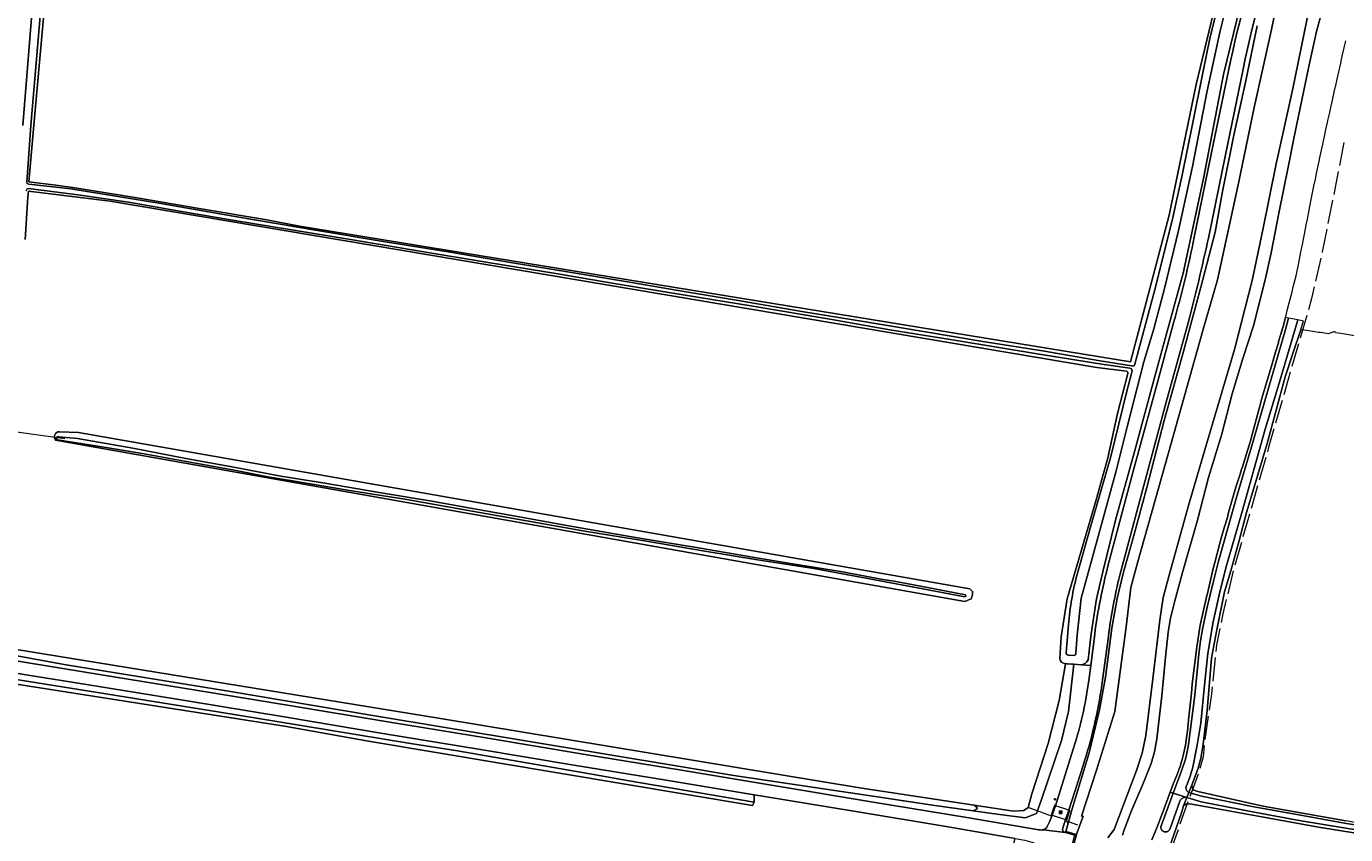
# Model space of a CAD drawing. Header units: metres. Extents: x 149984 to 156489, y 469398 to 478068.
# Tile 630 of 656: x 155275 to 155610, y 470886 to 471091. Entities that reach past the tile are written whole.
import ezdxf
from ezdxf.enums import TextEntityAlignment as Align

# ---------------------------------------------------------------- set-up
doc = ezdxf.new("R2010")
doc.units = ezdxf.units.M
doc.header["$LTSCALE"] = 0.75
doc.linetypes.add('IE-TERREINAFSCHEIDING-SO', pattern=[10, 8, -2])
for name, color, linetype, lineweight in [('B-WE-GR-BOUWLAND-GV', 252, 'Continuous', 13), ('B-WE-GR-GRAS-GV', 252, 'Continuous', 13), ('B-WE-IE-MEUBILAIR-S', 252, 'Continuous', 25), ('B-WE-IE-MEUBILAIR_WEGMEUBILAIR-GV', 252, 'Continuous', 18), ('B-WE-IE-MEUBILAIR_WEGMEUBILAIR-S', 252, 'Continuous', 25), ('B-WE-IE-TERREINAFSCHEIDING-G', 252, 'IE-TERREINAFSCHEIDING-SO', 18), ('B-WE-IE-TERREINAFSCHEIDING_KUNSTMATIG_HEKWERK-G', 252, 'IE-TERREINAFSCHEIDING_KUNSTMATIG-SO', 18), ('B-WE-KW-KUNSTWERK_DUIKER-G', 6, 'Continuous', 18), ('B-WE-OG-TERREIN_OEVER-GV', 252, 'Continuous', 18), ('B-WE-OG-WATER-GV', 252, 'Continuous', 18), ('B-WE-OG-WATER_SLOOT-GV', 252, 'Continuous', 18), ('B-WE-OG-WEG-GV', 252, 'Continuous', 18), ('B-WE-VH-GESLOTENVERHARDING_ASFALT-GV', 252, 'Continuous', 18)]:
    doc.layers.add(name, color=color, linetype=linetype, lineweight=lineweight)
doc.styles.add('NLCS-ISO', font='NLCS-ISO.ttf')
doc.linetypes.add('IE-TERREINAFSCHEIDING_KUNSTMATIG-SO', pattern='A,4,[82,NLCS.SHX,S=0.75,R=90,X=0,Y=0],4,-2', length=10)

# ---------------------------------------------------------------- blocks, each defined once
blk = doc.blocks.new('SIE-MEUBILAIR_PAAL_VERKEERSBORD-SO')
blk.add_circle((0, 0), 0.75)
at = {"style": 'NLCS-ISO'}
blk.add_text('vb', height=0.75, dxfattribs=at).set_placement((0, 0.1), align=Align.MIDDLE_CENTER)
blk = doc.blocks.new('SIE-WEG_ROOSTER_WILDROOSTER-SO')
at = {"color": 0, "linetype": 'ByBlock', "lineweight": 18}
for points in [[(-1.5, 1.5), (-1.5, -1.5)], [(-1.5, 1.5), (1.5, 1.5)], [(-1.5, 1), (1.5, 1)], [(-1.5, 0.5), (1.5, 0.5)], [(-1.5, 0), (1.5, 0)], [(-1, 1.5), (-1, -1.5)], [(-0.5, 1.5), (-0.5, -1.5)], [(0, 1.5), (0, -1.5)], [(0.5, 1.5), (0.5, -1.5)], [(1, 1.5), (1, -1.5)], [(1.5, 1.5), (1.5, -1.5)], [(-1.5, -0.5), (1.5, -0.5)], [(-1.5, -1), (1.5, -1)], [(-1.5, -1.5), (1.5, -1.5)]]:
    blk.add_lwpolyline(points, dxfattribs=at)

msp = doc.modelspace()

# ---------------------------------------------------------------- linework, layer by layer
at = {"layer": 'B-WE-GR-BOUWLAND-GV', "flags": 128}
msp.add_lwpolyline([(155514.632, 470843.557), (155516.743, 470851.896), (155523.5, 470875.431), (155526.137, 470884.722), (155508.611, 470887.74), (155485.116, 470891.688), (155461.929, 470895.478), (155459.853, 470895.822), (155459.807, 470893.96), (155459.411, 470893.112), (155361.884, 470909.42), (155340.515, 470913.196), (155271.347, 470924.041), (155265.514, 470925.088), (155265.471, 470923.591), (155265.239, 470922.826), (155265.102, 470917.807), (155264.797, 470912.041), (155264.397, 470910.313), (155263.782, 470909.8), (155263.306, 470909.798), (155263.287, 470909.142), (155262.922, 470905.141), (155262.873, 470904.406)], dxfattribs=at)
at = {"layer": 'B-WE-GR-GRAS-GV', "flags": 128}
for points in [[(155279.263, 471093.187), (155276.803, 471065.856), (155275.586, 471051.536), (155282.449, 471050.682), (155287.254, 471049.935), (155303.033, 471047.392), (155318.799, 471044.742), (155336.006, 471041.808), (155344.309, 471040.216), (155555.43, 471005.746), (155565.291, 471043.036), (155572.137, 471076.224), (155577.644, 471099.144)], [(155604.866, 471097.893), (155602.654, 471089.711), (155600.843, 471081.25), (155598.702, 471071.09), (155597.066, 471063.35), (155595.493, 471055.251), (155593.141, 471043.552), (155591.179, 471033.472), (155589.624, 471026.606), (155586.687, 471014.889), (155583.956, 471006.604), (155581.269, 470997.659), (155578.59, 470987.157), (155575.294, 470976.371), (155572.417, 470965.548), (155568.635, 470952.302), (155566.737, 470945.04), (155565.589, 470940.667), (155565.038, 470937.088), (155564.359, 470930.72), (155563.386, 470920.983), (155562.158, 470909.981), (155561.559, 470906.705), (155560.652, 470903.723), (155558.635, 470898.662), (155555.541, 470891.385), (155554.389, 470888.407), (155553.816, 470886.927), (155553.409, 470885.556)], [(155560.851, 470884.353), (155562.269, 470887.833), (155563.122, 470890.084), (155563.784, 470891.831), (155563.965, 470892.31), (155565.529, 470896.439), (155565.544, 470896.478), (155565.96, 470897.576), (155566.149, 470898.074), (155566.473, 470898.93), (155567.354, 470901.222), (155567.814, 470902.42), (155568.035, 470902.995), (155568.224, 470903.667), (155568.632, 470905.123), (155568.87, 470906.159), (155569.207, 470907.624), (155569.397, 470908.452), (155569.748, 470910.924), (155569.9, 470911.99), (155570.186, 470914.741), (155570.277, 470915.618), (155570.903, 470921.644), (155571.14, 470923.923), (155571.477, 470926.666), (155572.046, 470931.292), (155572.138, 470932.041), (155572.29, 470933.279), (155573.057, 470938.422), (155573.129, 470938.907), (155574.844, 470946.412), (155574.96, 470946.92), (155575.985, 470951.406), (155576.561, 470953.598), (155576.868, 470954.767), (155578.075, 470959.365), (155578.508, 470961.014), (155579.43, 470964.208), (155579.449, 470964.273), (155579.476, 470964.365), (155579.544, 470964.602), (155580.125, 470966.613), (155580.371, 470967.466), (155582.233, 470973.918), (155582.478, 470974.698), (155583.352, 470977.481), (155583.593, 470978.248), (155583.862, 470979.103), (155585.603, 470984.645), (155585.652, 470984.825), (155585.739, 470985.147), (155585.769, 470985.256), (155585.799, 470985.369), (155586.08, 470986.405), (155588.28, 470994.515), (155588.828, 470996.537), (155591.228, 471004.639), (155592.212, 471007.96), (155592.999, 471010.635), (155593.077, 471010.903), (155593.626, 471012.771), (155594.314, 471015.11), (155594.797, 471016.998), (155594.874, 471017.299), (155595.264, 471018.822), (155595.767, 471020.787), (155596.475, 471023.553), (155596.796, 471024.806), (155597.518, 471027.628), (155598.173, 471030.9), (155598.554, 471032.802), (155598.83, 471034.18), (155599.031, 471035.186), (155599.636, 471038.208), (155600.08, 471040.483), (155600.105, 471040.608), (155600.384, 471042.037), (155601.278, 471046.611), (155602.023, 471050.426), (155602.399, 471052.202), (155602.785, 471054.024), (155603.424, 471057.045), (155603.472, 471057.27), (155603.954, 471059.548), (155604.687, 471063.012), (155605.086, 471064.816), (155605.468, 471066.544), (155605.586, 471067.076), (155605.807, 471068.076), (155605.959, 471068.765), (155606.572, 471071.536), (155606.643, 471071.853), (155607.38, 471075.15), (155607.571, 471076.003), (155607.664, 471076.423), (155607.912, 471077.533), (155608.832, 471081.647), (155609.051, 471082.591), (155609.239, 471083.404), (155610.14, 471087.296)], [(155296.197, 471046.615), (155275.504, 471049.098), (155275.293, 471047.641), (155274.644, 471036.846)], [(155554.409, 471003.403), (155546.853, 471004.332), (155296.197, 471046.615)], [(155616.858, 471011.612), (155608.877, 471012.978), (155607.518, 471013.11), (155607.318, 471013.498), (155605.686, 471012.874), (155605.192, 471012.952), (155604.698, 471013.03), (155604.204, 471013.107), (155603.71, 471013.185), (155603.216, 471013.263), (155602.722, 471013.34), (155602.228, 471013.418), (155601.734, 471013.496), (155601.24, 471013.574), (155600.747, 471013.651), (155600.253, 471013.729), (155598.695, 471013.943), (155596.953, 471008.674), (155594.735, 471001.967), (155592.432, 470993.484), (155590.128, 470985.001), (155587.504, 470976.238), (155584.88, 470967.474), (155582.919, 470960.09), (155580.957, 470952.705), (155579.333, 470947.316), (155577.299, 470937.294), (155576.048, 470930.479), (155574.938, 470917.241), (155573.906, 470908.669), (155573.281, 470905.079), (155572.668, 470902.586), (155570.986, 470898.224), (155571.093, 470897.754), (155571.393, 470897.077), (155572.545, 470896.648), (155580.843, 470894.788), (155589.14, 470892.927), (155599.661, 470891.053), (155610.181, 470889.178)], [(155537.444, 470930.536), (155537.812, 470935.928), (155539.338, 470945.591), (155546.705, 470970.705), (155549.655, 470981.399), (155552.098, 470992.644), (155554.75, 471002.791)], [(155283.318, 470988.036), (155288.186, 470987.824), (155514.621, 470948.158), (155515.26, 470947.442), (155515.26, 470946.569), (155514.943, 470945.617), (155513.356, 470944.893), (155282.365, 470985.919)], [(155271.948, 470932.789), (155379.61, 470915.28), (155487.197, 470897.502), (155515.736, 470893.156), (155525.706, 470891.638), (155528.323, 470891.784), (155529.429, 470892.602), (155530.374, 470896.011), (155534.515, 470908.868), (155537.337, 470919.775), (155538.955, 470929.109)], [(155623.33, 470884.463), (155613.267, 470886.009), (155603.203, 470887.555), (155595.291, 470888.991), (155587.378, 470890.427), (155578.952, 470891.948), (155570.525, 470893.468), (155569.393, 470893.462), (155568.926, 470892.989), (155568.482, 470891.472), (155565.139, 470882.034)]]:
    msp.add_lwpolyline(points, dxfattribs=at)
at = {"layer": 'B-WE-GR-GRAS-GV'}
for points in [[(155554.75, 471002.791, 0.5242106), (155554.409, 471003.403)], [(155282.365, 470985.919, -0.6259796), (155283.318, 470988.036)], [(155538.955, 470929.109, -0.3928543), (155537.444, 470930.536)]]:
    msp.add_lwpolyline(points, format="xyb", dxfattribs=at)
at = {"layer": 'B-WE-GR-GRAS-GV', "flags": 128}
msp.add_lwpolyline([(155515.462, 470891.762), (155522.127, 470890.842), (155528.731, 470889.953), (155530.625, 470890.684), (155531.525, 470891.032), (155532.731, 470894.398), (155537.874, 470909.573), (155539.652, 470916.938), (155541.024, 470928.959), (155540.452, 470928.996), (155539.488, 470929.069), (155538.955, 470929.109), (155537.337, 470919.775), (155534.515, 470908.868), (155530.374, 470896.011), (155529.429, 470892.602), (155528.323, 470891.784), (155525.706, 470891.638), (155515.736, 470893.156), (155516.53, 470892.515), (155516.292, 470892.118)], close=True, dxfattribs=at)
at = {"layer": 'B-WE-IE-MEUBILAIR_WEGMEUBILAIR-GV', "flags": 128}
msp.add_lwpolyline([(155540.045, 470891.786), (155539.755, 470891.882), (155536.38, 470892.998), (155536.136, 470893.079), (155535.317, 470890.724), (155535.53, 470890.653), (155538.963, 470889.504), (155539.234, 470889.413)], close=True, dxfattribs=at)
at = {"layer": 'B-WE-IE-TERREINAFSCHEIDING-G', "flags": 128}
msp.add_lwpolyline([(155609.638, 471061.523), (155606.92, 471047.531), (155604.122, 471033.699), (155601.452, 471021.884), (155598.435, 471011.326), (155594.066, 470996.367), (155590.618, 470984.328), (155586.152, 470968.75), (155581.725, 470953.351), (155578.894, 470941.795), (155577.261, 470933.82), (155575.992, 470921.473), (155574.301, 470909.524), (155573.884, 470905.449), (155572.906, 470901.81), (155571.332, 470897.568), (155569.778, 470893.367), (155564.982, 470879.743), (155565.388, 470878.527)], dxfattribs=at)
at = {"layer": 'B-WE-IE-TERREINAFSCHEIDING_KUNSTMATIG_HEKWERK-G', "flags": 128}
for points in [[(155536.329, 470893.345), (155535.38, 470890.405), (155529.737, 470892.454)], [(155542.087, 470888.112), (155539.023, 470889.169), (155540.009, 470892.004)]]:
    msp.add_lwpolyline(points, dxfattribs=at)
at = {"layer": 'B-WE-KW-KUNSTWERK_DUIKER-G', "flags": 128}
msp.add_lwpolyline([(155270.026, 470988.309), (155284.727, 470986.278)], dxfattribs=at)
at = {"layer": 'B-WE-OG-TERREIN_OEVER-GV', "flags": 128}
for points in [[(155592.835, 471136.531), (155588.569, 471125.611), (155583.352, 471109.925), (155580.987, 471101.118), (155578.214, 471089.841), (155574.934, 471074.609), (155571.175, 471055.362), (155567.598, 471039.148), (155564.052, 471024.427), (155561.324, 471014.146)], [(155568.776, 471028.309), (155574.069, 471052.797), (155579.102, 471078.779), (155584.157, 471099.63), (155589.265, 471118.154), (155596.691, 471137.24)], [(155614.588, 471134.042), (155609.565, 471122.406), (155603.414, 471104.147), (155601.598, 471098.418), (155600.194, 471092.574), (155596.595, 471074.76), (155592.476, 471056.065), (155589.095, 471039.28), (155586.385, 471026.459), (155581.832, 471008.938), (155575.162, 470986.342), (155570.35, 470969.847), (155565.226, 470951.566), (155563.75, 470945.911), (155562.932, 470940.125), (155561.139, 470925.281), (155559.293, 470910.862), (155558.391, 470906.357), (155556.93, 470902.001), (155551.33, 470887.028), (155549.643, 470884.861)], [(155556.548, 471005.205), (155561.802, 471024.749), (155566.2, 471042.411), (155568.55, 471053.163), (155571.222, 471066.112), (155573.926, 471079.624), (155575.562, 471087.867), (155578.633, 471100.226), (155581.903, 471112.266), (155585.605, 471123.968), (155589.157, 471132.711), (155589.461, 471133.966)], [(155274.037, 471065.773), (155278.427, 471120.464)], [(155587.585, 471091.111), (155584.591, 471076.384), (155581.701, 471063.372), (155578.808, 471049.062), (155576.989, 471038.721), (155573.327, 471024.73), (155568.738, 471007.848), (155564.033, 470990.835), (155559.627, 470973.85), (155556.303, 470961.653), (155553.657, 470952.385), (155552.032, 470945.644), (155550.685, 470938.139), (155549.051, 470925.656), (155547.554, 470917.409), (155544.967, 470906.477), (155540.635, 470892.229), (155539, 470886.49), (155541.723, 470885.762), (155541.896, 470886.242), (155543.373, 470890.351), (155543.012, 470890.403), (155546.828, 470902.056), (155551.469, 470916.959), (155554.305, 470938.462), (155555.491, 470948.465), (155557.244, 470954.756), (155564.36, 470979.92), (155573.849, 471013.696), (155577.561, 471026.639), (155582.769, 471050.771), (155586.895, 471070.366), (155591.226, 471090.219), (155593.237, 471099.656)], [(155577.644, 471099.144), (155572.137, 471076.224), (155565.291, 471043.036), (155555.43, 471005.746), (155344.309, 471040.216), (155336.006, 471041.808), (155318.799, 471044.742), (155303.033, 471047.392), (155287.254, 471049.935), (155282.449, 471050.682), (155275.586, 471051.536), (155276.803, 471065.856), (155279.263, 471093.187)], [(155553.409, 470885.556), (155553.816, 470886.927), (155554.389, 470888.407), (155555.541, 470891.385), (155558.635, 470898.662), (155560.652, 470903.723), (155561.559, 470906.705), (155562.158, 470909.981), (155563.386, 470920.983), (155564.359, 470930.72), (155565.038, 470937.088), (155565.589, 470940.667), (155566.737, 470945.04), (155568.635, 470952.302), (155572.417, 470965.548), (155575.294, 470976.371), (155578.59, 470987.157), (155581.269, 470997.659), (155583.956, 471006.604), (155586.687, 471014.889), (155589.624, 471026.606), (155591.179, 471033.472), (155593.141, 471043.552), (155595.493, 471055.251), (155597.066, 471063.35), (155598.702, 471071.09), (155600.843, 471081.25), (155602.654, 471089.711), (155604.866, 471097.893)], [(155278.407, 471093.595), (155276.087, 471065.8), (155275.069, 471051.413), (155275.169, 471051.107), (155275.527, 471050.872), (155286.203, 471049.703), (155309.083, 471045.967), (155329.439, 471042.457), (155348.366, 471039.219), (155365.542, 471036.341), (155382.11, 471033.732), (155398.456, 471030.947), (155412.926, 471028.564), (155428.135, 471025.993), (155441.058, 471023.832), (155455.746, 471021.344), (155472.492, 471018.49), (155487.616, 471016.058), (155502.878, 471013.514), (155517.915, 471010.901), (155533.096, 471008.538), (155547.721, 471006.055), (155555.676, 471004.724)], [(155555.234, 471004.167), (155548.145, 471005.169), (155531.749, 471007.836), (155511.276, 471011.209), (155494.338, 471013.927), (155479.581, 471016.516), (155459.519, 471019.939), (155441.826, 471022.798), (155424.781, 471025.614), (155409.42, 471028.171), (155392.289, 471031.013), (155374.914, 471033.916), (155357.763, 471036.782), (155341.784, 471039.407), (155327.838, 471041.64), (155314.353, 471043.987), (155300.85, 471046.315), (155287.997, 471048.223), (155275.49, 471049.807), (155275.179, 471049.707), (155274.905, 471049.183)], [(155274.644, 471036.846), (155275.293, 471047.641), (155275.504, 471049.098), (155296.197, 471046.615), (155546.853, 471004.332), (155554.409, 471003.403)], [(155544.646, 470930.054), (155545.461, 470936.651), (155546.776, 470945.601), (155548.434, 470952.444), (155551.689, 470965.918), (155556.517, 470983.236), (155561.983, 471003.335), (155568.776, 471028.309)], [(155561.324, 471014.146), (155558.846, 471005.782), (155554.552, 470989.266), (155551.804, 470978.113), (155545.747, 470956.178), (155542.89, 470945.765), (155541.849, 470936.357), (155541.58, 470931.781)], [(155554.75, 471002.791), (155552.098, 470992.644), (155549.655, 470981.399), (155546.705, 470970.705), (155539.338, 470945.591), (155537.812, 470935.928), (155537.444, 470930.536)], [(155541.949, 470952.086), (155545.544, 470964.706), (155550.417, 470981.729), (155554.449, 470997.983), (155555.82, 471003.513)], [(155282.365, 470985.919), (155513.356, 470944.893), (155514.943, 470945.617), (155515.26, 470946.569), (155515.26, 470947.442), (155514.621, 470948.158), (155288.186, 470987.824)], [(155513.313, 470946.116), (155502.652, 470948.16), (155489.113, 470950.619), (155474.961, 470953.252), (155460.678, 470955.504), (155447.331, 470957.676), (155432.443, 470960.252), (155416.845, 470962.777), (155401.097, 470965.594), (155386.789, 470968.117), (155371.621, 470970.817), (155357.02, 470973.118), (155342.573, 470975.588), (155336.32, 470976.603), (155328.197, 470978.177), (155317.947, 470980.016), (155304.861, 470982.401), (155295.744, 470983.915), (155282.857, 470985.944)], [(155283.143, 470986.767), (155287.9, 470986.268), (155302.002, 470983.841), (155315.475, 470981.257), (155327.638, 470978.984), (155339.608, 470976.723), (155350.755, 470974.928), (155364.552, 470972.62), (155378.442, 470970.28), (155386.297, 470968.843), (155399.171, 470966.608), (155413.699, 470963.931), (155430.158, 470961.102), (155445.657, 470958.539), (155459.441, 470956.125), (155469.023, 470954.578), (155481.766, 470952.492), (155492.545, 470950.491), (155495.392, 470950.025), (155503.899, 470948.442), (155513.482, 470946.59)], [(155288.186, 470987.824), (155283.318, 470988.036)], [(155539.093, 470931.956), (155539.658, 470939.013)], [(155538.955, 470929.109), (155539.488, 470929.069), (155540.452, 470928.996), (155541.024, 470928.959), (155542.988, 470928.835)], [(155541.101, 470931.189), (155539.656, 470931.293)], [(155565.139, 470882.034), (155568.482, 470891.472), (155568.926, 470892.989), (155569.767, 470895.127), (155569.611, 470895.154), (155569.453, 470895.166), (155569.294, 470895.161), (155569.137, 470895.141), (155568.982, 470895.104), (155568.832, 470895.053), (155568.688, 470894.986), (155568.552, 470894.905), (155568.424, 470894.811), (155568.307, 470894.704), (155568.201, 470894.586), (155568.107, 470894.458), (155568.027, 470894.321), (155567.961, 470894.177), (155565.488, 470887.259), (155565.452, 470887.147), (155565.406, 470887.039), (155565.349, 470886.935), (155565.283, 470886.838), (155565.207, 470886.748), (155565.123, 470886.666), (155565.031, 470886.592), (155564.932, 470886.528), (155564.827, 470886.474), (155564.718, 470886.431), (155564.605, 470886.398), (155564.489, 470886.377), (155564.372, 470886.367), (155564.254, 470886.369), (155564.137, 470886.383), (155564.022, 470886.408), (155563.91, 470886.444), (155563.802, 470886.491), (155563.699, 470886.548), (155563.602, 470886.615), (155563.513, 470886.692), (155563.431, 470886.776), (155563.358, 470886.869), (155563.295, 470886.968), (155563.241, 470887.073), (155563.198, 470887.183), (155563.167, 470887.296), (155563.146, 470887.412), (155563.137, 470887.53), (155563.14, 470887.647), (155566.308, 470896.234), (155565.544, 470896.478), (155565.529, 470896.439), (155563.965, 470892.31), (155563.784, 470891.831), (155563.122, 470890.084), (155562.269, 470887.833), (155560.851, 470884.353)], [(155631.472, 470885.512), (155620.702, 470887.304), (155610.181, 470889.178), (155599.661, 470891.053), (155589.14, 470892.927), (155580.843, 470894.788), (155572.545, 470896.648), (155571.393, 470897.077), (155571.093, 470897.754), (155570.986, 470898.224), (155570.265, 470896.393), (155573.501, 470895.478), (155586.797, 470892.761), (155599.099, 470890.51), (155609.303, 470888.658), (155622.834, 470886.456), (155634.513, 470884.514)], [(155620.85, 470885.64), (155610.661, 470887.282), (155598.255, 470889.297), (155586.411, 470891.436), (155573.352, 470894.053), (155569.767, 470895.127), (155568.926, 470892.989), (155569.393, 470893.462), (155570.525, 470893.468), (155578.952, 470891.948), (155587.378, 470890.427), (155595.291, 470888.991), (155603.203, 470887.555), (155613.267, 470886.009), (155623.33, 470884.463)], [(155540.24, 470880.422), (155541.723, 470885.762), (155539, 470886.49), (155538.922, 470886.215), (155541.328, 470885.575)]]:
    msp.add_lwpolyline(points, dxfattribs=at)
for points in [[(155594.797, 471016.998), (155594.314, 471015.11), (155593.626, 471012.771), (155593.077, 471010.903), (155592.999, 471010.635), (155592.212, 471007.96), (155591.228, 471004.639), (155588.828, 470996.537), (155588.28, 470994.515), (155586.08, 470986.405), (155585.799, 470985.369), (155585.769, 470985.256), (155585.739, 470985.147), (155585.652, 470984.825), (155585.603, 470984.645), (155583.862, 470979.103), (155583.593, 470978.248), (155583.352, 470977.481), (155582.478, 470974.698), (155582.233, 470973.918), (155580.371, 470967.466), (155580.125, 470966.613), (155579.544, 470964.602), (155579.476, 470964.365), (155579.449, 470964.273), (155579.43, 470964.208), (155578.508, 470961.014), (155578.075, 470959.365), (155576.868, 470954.767), (155576.561, 470953.598), (155575.985, 470951.406), (155574.96, 470946.92), (155574.844, 470946.412), (155573.129, 470938.907), (155573.057, 470938.422), (155572.29, 470933.279), (155572.138, 470932.041), (155572.046, 470931.292), (155571.477, 470926.666), (155571.14, 470923.923), (155570.903, 470921.644), (155570.277, 470915.618), (155570.186, 470914.741), (155569.9, 470911.99), (155569.748, 470910.924), (155569.397, 470908.452), (155569.207, 470907.624), (155568.87, 470906.159), (155568.632, 470905.123), (155568.224, 470903.667), (155568.035, 470902.995), (155567.814, 470902.42), (155567.354, 470901.222), (155566.473, 470898.93), (155566.149, 470898.074), (155565.96, 470897.576), (155565.544, 470896.478), (155566.308, 470896.234), (155567.294, 470898.907), (155568.41, 470901.858), (155569.384, 470904.86), (155569.868, 470906.707), (155570.168, 470908.593), (155571.757, 470921.111), (155572.761, 470931.535), (155573.238, 470934.914), (155573.823, 470938.277), (155574.999, 470943.839), (155576.355, 470949.359), (155577.811, 470955.112), (155579.43, 470960.82), (155582.314, 470971.093), (155586.138, 470984.214), (155591.047, 471001.116), (155594.829, 471013.951), (155595.613, 471016.844)], [(155570.265, 470896.393), (155570.986, 470898.224), (155572.668, 470902.586), (155573.281, 470905.079), (155573.906, 470908.669), (155574.938, 470917.241), (155576.048, 470930.479), (155577.299, 470937.294), (155579.333, 470947.316), (155580.957, 470952.705), (155582.919, 470960.09), (155584.88, 470967.474), (155587.504, 470976.238), (155590.128, 470985.001), (155592.432, 470993.484), (155594.735, 471001.967), (155596.953, 471008.674), (155598.695, 471013.943), (155599.17, 471015.38), (155599.362, 471016.136), (155597.938, 471016.405), (155596.707, 471012.133), (155593.242, 471000.369), (155589.684, 470988.632), (155583.607, 470967.197), (155579.666, 470953.444), (155577.932, 470946.622), (155576.447, 470939.742), (155575.111, 470931.731), (155574.238, 470923.657), (155573.274, 470913.97), (155572.368, 470908.395), (155571.238, 470902.861), (155570.567, 470900.535), (155569.724, 470898.266), (155569.659, 470898.145), (155569.608, 470898.018), (155569.569, 470897.887), (155569.544, 470897.753), (155569.534, 470897.616), (155569.537, 470897.48), (155569.554, 470897.344), (155569.585, 470897.211), (155569.63, 470897.082), (155569.688, 470896.958), (155569.758, 470896.84), (155569.84, 470896.731), (155569.933, 470896.63), (155570.035, 470896.54), (155570.146, 470896.46)]]:
    msp.add_lwpolyline(points, close=True, dxfattribs=at)
at = {"layer": 'B-WE-OG-TERREIN_OEVER-GV'}
for points in [[(155554.409, 471003.403, -0.5242106), (155554.75, 471002.791)], [(155555.82, 471003.513, 0.4481111), (155555.234, 471004.167)], [(155555.676, 471004.724, 0.4249733), (155556.548, 471005.205)], [(155283.318, 470988.036, 0.6259796), (155282.365, 470985.919)], [(155282.857, 470985.944, -0.989786), (155283.143, 470986.767)], [(155539.658, 470939.013, -0.0439608), (155541.949, 470952.086)], [(155513.482, 470946.59, -0.8477748), (155513.313, 470946.116)], [(155537.444, 470930.536, 0.3928543), (155538.955, 470929.109)], [(155539.656, 470931.293, -0.4715086), (155539.093, 470931.956)], [(155541.58, 470931.781, -0.402577), (155541.101, 470931.189)], [(155542.988, 470928.835, 0.2867111), (155544.646, 470930.054)]]:
    msp.add_lwpolyline(points, format="xyb", dxfattribs=at)
at = {"layer": 'B-WE-OG-WATER-GV', "flags": 128}
msp.add_lwpolyline([(155597.938, 471016.405), (155595.613, 471016.844), (155594.829, 471013.951), (155591.047, 471001.116), (155586.138, 470984.214), (155582.314, 470971.093), (155579.43, 470960.82), (155577.811, 470955.112), (155576.355, 470949.359), (155574.999, 470943.839), (155573.823, 470938.277), (155573.238, 470934.914), (155572.761, 470931.535), (155571.757, 470921.111), (155570.168, 470908.593), (155569.868, 470906.707), (155569.384, 470904.86), (155568.41, 470901.858), (155567.294, 470898.907), (155566.308, 470896.234), (155569.767, 470895.127), (155570.265, 470896.393), (155570.146, 470896.46), (155570.035, 470896.54), (155569.933, 470896.63), (155569.84, 470896.731), (155569.758, 470896.84), (155569.688, 470896.958), (155569.63, 470897.082), (155569.585, 470897.211), (155569.554, 470897.344), (155569.537, 470897.48), (155569.534, 470897.616), (155569.544, 470897.753), (155569.569, 470897.887), (155569.608, 470898.018), (155569.659, 470898.145), (155569.724, 470898.266), (155570.567, 470900.535), (155571.238, 470902.861), (155572.368, 470908.395), (155573.274, 470913.97), (155574.238, 470923.657), (155575.111, 470931.731), (155576.447, 470939.742), (155577.932, 470946.622), (155579.666, 470953.444), (155583.607, 470967.197), (155589.684, 470988.632), (155593.242, 471000.369), (155596.707, 471012.133)], close=True, dxfattribs=at)
at = {"layer": 'B-WE-OG-WATER_SLOOT-GV', "flags": 128}
for points in [[(155611.079, 471150.757), (155600.456, 471122.344), (155597.105, 471113.372), (155595.042, 471106.05), (155593.237, 471099.656), (155591.226, 471090.219), (155586.895, 471070.366), (155582.769, 471050.771), (155577.561, 471026.639), (155573.849, 471013.696), (155564.36, 470979.92), (155557.244, 470954.756), (155555.491, 470948.465), (155554.305, 470938.462), (155551.469, 470916.959), (155546.828, 470902.056), (155543.012, 470890.403), (155543.373, 470890.351), (155541.896, 470886.242), (155541.723, 470885.762), (155540.24, 470880.422)], [(155541.58, 470931.781), (155541.849, 470936.357), (155542.89, 470945.765), (155545.747, 470956.178), (155551.804, 470978.113), (155554.552, 470989.266), (155558.846, 471005.782), (155561.324, 471014.146), (155564.052, 471024.427), (155567.598, 471039.148), (155571.175, 471055.362), (155574.934, 471074.609), (155578.214, 471089.841), (155580.987, 471101.118), (155583.352, 471109.925), (155588.569, 471125.611), (155592.835, 471136.531)], [(155549.643, 470884.861), (155551.33, 470887.028), (155556.93, 470902.001), (155558.391, 470906.357), (155559.293, 470910.862), (155561.139, 470925.281), (155562.932, 470940.125), (155563.75, 470945.911), (155565.226, 470951.566), (155570.35, 470969.847), (155575.162, 470986.342), (155581.832, 471008.938), (155586.385, 471026.459), (155589.095, 471039.28), (155592.476, 471056.065), (155596.595, 471074.76), (155600.194, 471092.574), (155601.598, 471098.418), (155603.414, 471104.147), (155609.565, 471122.406), (155614.588, 471134.042)], [(155589.461, 471133.966), (155589.157, 471132.711), (155585.605, 471123.968), (155581.903, 471112.266), (155578.633, 471100.226), (155575.562, 471087.867), (155573.926, 471079.624), (155571.222, 471066.112), (155568.55, 471053.163), (155566.2, 471042.411), (155561.802, 471024.749), (155556.548, 471005.205)], [(155278.427, 471120.464), (155274.037, 471065.773)], [(155555.676, 471004.724), (155547.721, 471006.055), (155533.096, 471008.538), (155517.915, 471010.901), (155502.878, 471013.514), (155487.616, 471016.058), (155472.492, 471018.49), (155455.746, 471021.344), (155441.058, 471023.832), (155428.135, 471025.993), (155412.926, 471028.564), (155398.456, 471030.947), (155382.11, 471033.732), (155365.542, 471036.341), (155348.366, 471039.219), (155329.439, 471042.457), (155309.083, 471045.967), (155286.203, 471049.703), (155275.527, 471050.872), (155275.169, 471051.107), (155275.069, 471051.413), (155276.087, 471065.8), (155278.407, 471093.595)], [(155274.905, 471049.183), (155275.179, 471049.707), (155275.49, 471049.807), (155287.997, 471048.223), (155300.85, 471046.315), (155314.353, 471043.987), (155327.838, 471041.64), (155341.784, 471039.407), (155357.763, 471036.782), (155374.914, 471033.916), (155392.289, 471031.013), (155409.42, 471028.171), (155424.781, 471025.614), (155441.826, 471022.798), (155459.519, 471019.939), (155479.581, 471016.516), (155494.338, 471013.927), (155511.276, 471011.209), (155531.749, 471007.836), (155548.145, 471005.169), (155555.234, 471004.167)], [(155555.82, 471003.513), (155554.449, 470997.983), (155550.417, 470981.729), (155545.544, 470964.706), (155541.949, 470952.086)], [(155282.857, 470985.944), (155295.744, 470983.915), (155304.861, 470982.401), (155317.947, 470980.016), (155328.197, 470978.177), (155336.32, 470976.603), (155342.573, 470975.588), (155357.02, 470973.118), (155371.621, 470970.817), (155386.789, 470968.117), (155401.097, 470965.594), (155416.845, 470962.777), (155432.443, 470960.252), (155447.331, 470957.676), (155460.678, 470955.504), (155474.961, 470953.252), (155489.113, 470950.619), (155502.652, 470948.16), (155513.313, 470946.116)], [(155495.392, 470950.025), (155492.545, 470950.491), (155481.766, 470952.492), (155469.023, 470954.578), (155459.441, 470956.125), (155445.657, 470958.539), (155430.158, 470961.102), (155413.699, 470963.931), (155399.171, 470966.608), (155386.297, 470968.843), (155378.442, 470970.28), (155364.552, 470972.62), (155350.755, 470974.928), (155339.608, 470976.723), (155327.638, 470978.984), (155315.475, 470981.257), (155302.002, 470983.841), (155287.9, 470986.268), (155283.143, 470986.767)], [(155513.482, 470946.59), (155503.899, 470948.442), (155495.392, 470950.025)], [(155539.658, 470939.013), (155539.093, 470931.956)], [(155539.656, 470931.293), (155541.101, 470931.189)], [(155634.513, 470884.514), (155622.834, 470886.456), (155609.303, 470888.658), (155599.099, 470890.51), (155586.797, 470892.761), (155573.501, 470895.478), (155570.265, 470896.393), (155569.767, 470895.127), (155573.352, 470894.053), (155586.411, 470891.436), (155598.255, 470889.297), (155610.661, 470887.282), (155620.85, 470885.64)]]:
    msp.add_lwpolyline(points, dxfattribs=at)
at = {"layer": 'B-WE-OG-WATER_SLOOT-GV'}
for points in [[(155555.234, 471004.167, -0.4481111), (155555.82, 471003.513)], [(155556.548, 471005.205, -0.4249733), (155555.676, 471004.724)], [(155283.143, 470986.767, 0.989786), (155282.857, 470985.944)], [(155541.949, 470952.086, 0.0439608), (155539.658, 470939.013)], [(155513.313, 470946.116, 0.8477748), (155513.482, 470946.59)], [(155539.093, 470931.956, 0.4715086), (155539.656, 470931.293)], [(155541.101, 470931.189, 0.402577), (155541.58, 470931.781)]]:
    msp.add_lwpolyline(points, format="xyb", dxfattribs=at)
at = {"layer": 'B-WE-OG-WATER_SLOOT-GV', "flags": 128}
for points in [[(155515.736, 470893.156), (155487.197, 470897.502), (155379.61, 470915.28), (155271.948, 470932.789), (155272.02, 470931.923), (155272.083, 470931.161), (155284.528, 470928.939), (155326.308, 470922.145), (155362.437, 470916.049), (155441.552, 470902.906), (155454.632, 470900.684), (155492.292, 470895.094), (155505.111, 470893.191), (155515.462, 470891.762), (155516.292, 470892.118), (155516.53, 470892.515)], [(155459.807, 470893.96), (155427.552, 470899.411), (155418.619, 470901.061), (155383.979, 470907.068), (155372.526, 470908.873), (155338.57, 470914.382), (155324.129, 470916.809), (155290.422, 470922.225), (155271.81, 470925.182), (155271.347, 470924.041), (155340.515, 470913.196), (155361.884, 470909.42), (155459.411, 470893.112)], [(155566.308, 470896.234), (155563.14, 470887.647), (155563.137, 470887.53), (155563.146, 470887.412), (155563.167, 470887.296), (155563.198, 470887.183), (155563.241, 470887.073), (155563.295, 470886.968), (155563.358, 470886.869), (155563.431, 470886.776), (155563.513, 470886.692), (155563.602, 470886.615), (155563.699, 470886.548), (155563.802, 470886.491), (155563.91, 470886.444), (155564.022, 470886.408), (155564.137, 470886.383), (155564.254, 470886.369), (155564.372, 470886.367), (155564.489, 470886.377), (155564.605, 470886.398), (155564.718, 470886.431), (155564.827, 470886.474), (155564.932, 470886.528), (155565.031, 470886.592), (155565.123, 470886.666), (155565.207, 470886.748), (155565.283, 470886.838), (155565.349, 470886.935), (155565.406, 470887.039), (155565.452, 470887.147), (155565.488, 470887.259), (155567.961, 470894.177), (155568.027, 470894.321), (155568.107, 470894.458), (155568.201, 470894.586), (155568.307, 470894.704), (155568.424, 470894.811), (155568.552, 470894.905), (155568.688, 470894.986), (155568.832, 470895.053), (155568.982, 470895.104), (155569.137, 470895.141), (155569.294, 470895.161), (155569.453, 470895.166), (155569.611, 470895.154), (155569.767, 470895.127)]]:
    msp.add_lwpolyline(points, close=True, dxfattribs=at)
at = {"layer": 'B-WE-OG-WEG-GV', "flags": 128}
for points in [[(155596.691, 471137.24), (155589.265, 471118.154), (155584.157, 471099.63), (155579.102, 471078.779), (155574.069, 471052.797), (155568.776, 471028.309), (155561.983, 471003.335), (155556.517, 470983.236), (155551.689, 470965.918), (155548.434, 470952.444), (155546.776, 470945.601), (155545.461, 470936.651), (155544.646, 470930.054)], [(155538.802, 470886.246), (155538.922, 470886.215), (155539, 470886.49), (155540.635, 470892.229), (155544.967, 470906.477), (155547.554, 470917.409), (155549.051, 470925.656), (155550.685, 470938.139), (155552.032, 470945.644), (155553.657, 470952.385), (155556.303, 470961.653), (155559.627, 470973.85), (155564.033, 470990.835), (155568.738, 471007.848), (155573.327, 471024.73), (155576.989, 471038.721), (155578.808, 471049.062), (155581.701, 471063.372), (155584.591, 471076.384), (155587.585, 471091.111)], [(155571.643, 471037.473), (155576.479, 471060.948), (155580.856, 471082.149)], [(155584.068, 471080.139), (155579.551, 471058.33), (155575.226, 471037.156)], [(155549.761, 470954.181), (155556.003, 470977.654), (155562.36, 471000.837), (155566.376, 471015.663)], [(155570.07, 471015.655), (155564.483, 470995.518), (155558.193, 470972.204), (155552.708, 470951.571)], [(155542.988, 470928.835), (155545.343, 470928.686), (155546.339, 470936.568)], [(155549.825, 470936.012), (155548.191, 470923.706)], [(155269.75, 470930.266), (155294.049, 470926.279), (155318.003, 470922.414), (155342.333, 470918.43), (155367.259, 470914.239), (155392.131, 470910.172), (155416.915, 470906.065), (155441.341, 470902.053), (155465.254, 470898.051), (155489.576, 470894.057), (155513.829, 470890.064), (155532.19, 470886.941)], [(155541.024, 470928.959), (155539.652, 470916.938), (155537.874, 470909.573), (155532.731, 470894.398), (155531.525, 470891.032), (155530.625, 470890.684), (155528.731, 470889.953), (155522.127, 470890.842), (155515.462, 470891.762), (155505.111, 470893.191), (155492.292, 470895.094), (155454.632, 470900.684), (155441.552, 470902.906), (155362.437, 470916.049), (155326.308, 470922.145), (155284.528, 470928.939), (155272.083, 470931.161)], [(155544.93, 470925.42), (155545.343, 470928.686), (155542.988, 470928.835), (155541.024, 470928.959)], [(155271.81, 470925.182), (155290.422, 470922.225), (155324.129, 470916.809), (155338.57, 470914.382), (155372.526, 470908.873), (155383.979, 470907.068), (155418.619, 470901.061), (155427.552, 470899.411), (155459.807, 470893.96), (155459.853, 470895.822), (155438.009, 470899.437), (155413.513, 470903.456), (155389.767, 470907.356), (155365.507, 470911.397), (155340.926, 470915.483), (155315.784, 470919.657), (155290.719, 470923.704), (155266.861, 470927.553)], [(155534.212, 470887.577), (155534.891, 470888.974), (155535.53, 470890.653), (155536.38, 470892.998), (155541.286, 470908.713)], [(155543.398, 470903.209), (155539.755, 470891.882), (155538.963, 470889.504), (155538.223, 470887.314)]]:
    msp.add_lwpolyline(points, dxfattribs=at)
at = {"layer": 'B-WE-OG-WEG-GV'}
for points in [[(155580.856, 471082.149, -0.030152), (155591.944, 471121.622)], [(155595.426, 471120.843, 0.0358725), (155584.068, 471080.139)], [(155566.376, 471015.663, 0.0188314), (155571.643, 471037.473)], [(155575.226, 471037.156, -0.0104106), (155570.07, 471015.655)], [(155546.339, 470936.568, -0.0299823), (155549.761, 470954.181)], [(155552.708, 470951.571, 0.0286071), (155549.825, 470936.012)], [(155544.646, 470930.054, -0.2867111), (155542.988, 470928.835)], [(155541.286, 470908.713, 0.0434629), (155544.93, 470925.42)], [(155548.191, 470923.706, -0.0397665), (155543.398, 470903.209)], [(155532.19, 470886.941, 0.1561988), (155533.304, 470886.933)], [(155533.304, 470886.933, 0.1570563), (155534.212, 470887.577)], [(155538.223, 470887.314, 0.4375889), (155538.802, 470886.246)]]:
    msp.add_lwpolyline(points, format="xyb", dxfattribs=at)
at = {"layer": 'B-WE-VH-GESLOTENVERHARDING_ASFALT-GV'}
for points in [[(155591.944, 471121.622, 0.030152), (155580.856, 471082.149)], [(155584.068, 471080.139, -0.0358725), (155595.426, 471120.843)], [(155571.643, 471037.473, -0.0188314), (155566.376, 471015.663)], [(155570.07, 471015.655, 0.0104106), (155575.226, 471037.156)], [(155549.761, 470954.181, 0.0299823), (155546.339, 470936.568)], [(155549.825, 470936.012, -0.0286071), (155552.708, 470951.571)], [(155544.93, 470925.42, -0.0434629), (155541.286, 470908.713)], [(155543.398, 470903.209, 0.0397665), (155548.191, 470923.706)], [(155533.304, 470886.933, -0.1561988), (155532.19, 470886.941)], [(155534.212, 470887.577, -0.1570563), (155533.304, 470886.933)], [(155538.802, 470886.246, -0.4375889), (155538.223, 470887.314)]]:
    msp.add_lwpolyline(points, format="xyb", dxfattribs=at)
at = {"layer": 'B-WE-VH-GESLOTENVERHARDING_ASFALT-GV', "flags": 128}
for points in [[(155580.856, 471082.149), (155576.479, 471060.948), (155571.643, 471037.473)], [(155575.226, 471037.156), (155579.551, 471058.33), (155584.068, 471080.139)], [(155566.376, 471015.663), (155562.36, 471000.837), (155556.003, 470977.654), (155549.761, 470954.181)], [(155552.708, 470951.571), (155558.193, 470972.204), (155564.483, 470995.518), (155570.07, 471015.655)], [(155546.339, 470936.568), (155545.343, 470928.686), (155544.93, 470925.42)], [(155548.191, 470923.706), (155549.825, 470936.012)], [(155532.19, 470886.941), (155513.829, 470890.064), (155489.576, 470894.057), (155465.254, 470898.051), (155441.341, 470902.053), (155416.915, 470906.065), (155392.131, 470910.172), (155367.259, 470914.239), (155342.333, 470918.43), (155318.003, 470922.414), (155294.049, 470926.279), (155269.75, 470930.266)], [(155261.93, 470928.241), (155264.012, 470927.952), (155266.746, 470927.572), (155266.861, 470927.553), (155290.719, 470923.704), (155315.784, 470919.657), (155340.926, 470915.483), (155365.507, 470911.397), (155389.767, 470907.356), (155413.513, 470903.456), (155438.009, 470899.437), (155459.853, 470895.822), (155461.929, 470895.478), (155485.116, 470891.688), (155508.611, 470887.74), (155526.137, 470884.722), (155528.608, 470884.297), (155530.941, 470883.63)], [(155541.286, 470908.713), (155536.38, 470892.998), (155535.53, 470890.653), (155534.891, 470888.974), (155534.212, 470887.577)], [(155538.223, 470887.314), (155538.963, 470889.504), (155539.755, 470891.882), (155543.398, 470903.209)], [(155532.031, 470883.001), (155536.975, 470881.508), (155538.044, 470881.231), (155539.983, 470880.728), (155541.328, 470885.575), (155538.922, 470886.215), (155538.802, 470886.246), (155533.304, 470886.933)], [(155533.304, 470886.933), (155538.802, 470886.246)]]:
    msp.add_lwpolyline(points, dxfattribs=at)

# ---------------------------------------------------------------- block references
at = {"layer": 'B-WE-IE-MEUBILAIR-S', "xscale": 0.2, "yscale": 0.2, "zscale": 0.2}
for p in [(155536.266, 470894.662), (155539.518, 470888.855)]:
    msp.add_blockref('SIE-MEUBILAIR_PAAL_VERKEERSBORD-SO', p, dxfattribs=at)
at = {"layer": 'B-WE-IE-MEUBILAIR_WEGMEUBILAIR-S', "xscale": 0.2, "yscale": 0.2, "zscale": 0.2}
msp.add_blockref('SIE-WEG_ROOSTER_WILDROOSTER-SO', (155537.658, 470891.39), dxfattribs=at)

doc.saveas('drawing.dxf')
